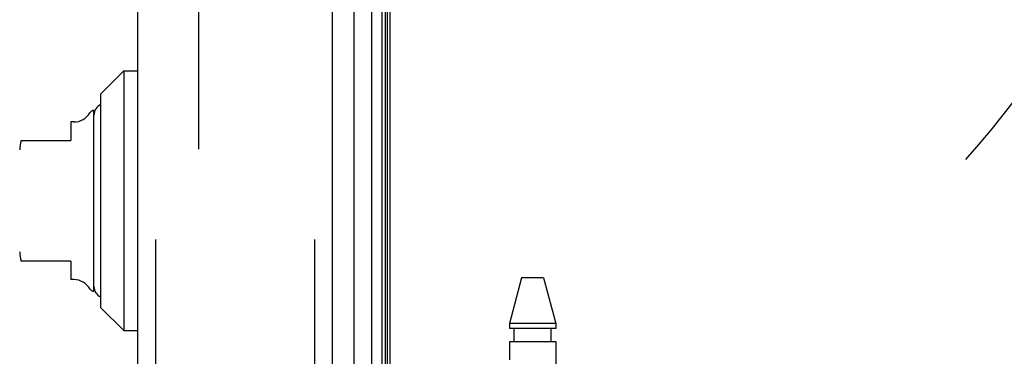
# Model space of a CAD drawing. Header units: inches. Extents: x 0 to 230, y 0 to 149.
# Tile 280 of 285: x 119.4 to 123.57, y 105.44 to 106.87. Entities that reach past the tile are written whole.
import ezdxf

# ---------------------------------------------------------------- set-up
doc = ezdxf.new("R2010")
doc.units = ezdxf.units.IN
doc.header["$LTSCALE"] = 12.648283
doc.header["$MEASUREMENT"] = 0
doc.linetypes.add('HIDDEN', pattern=[0.2, 0.1, -0.1])
doc.layers.get('0').update_dxf_attribs({"linetype": 'CONTINUOUS'})
for name, color, linetype in [('DEFAULT_2', 8, 'HIDDEN'), ('DIMENSIONS', 7, 'CONTINUOUS'), ('LEFTHAND_DOOR_ASSEMBLY', 7, 'CONTINUOUS'), ('RIGHTHAND_DOOR_ASSEMBLY', 7, 'CONTINUOUS')]:
    doc.layers.add(name, color=color, linetype=linetype)
doc.styles.get("Standard").update_dxf_attribs({"font": 'arial.ttf'})
doc.dimstyles.new('DIMSTYLE_1', dxfattribs={"dimtxt": 1.014568, "dimasz": 1.352758, "dimexe": 0.09, "dimexo": 0.07, "dimgap": 0.0375, "dimtad": 0, "dimtih": 1, "dimtoh": 1, "dimzin": 4, "dimdsep": 46, "dimtxsty": 'Standard', "dimblk": '_FILLED', "dimblk1": '_FILLED', "dimblk2": '_FILLED', "dimcen": 0.09, "dimadec": 3, "dimazin": 1, "dimtfac": 1, "dimtdec": 3, "dimtofl": 0, "dimtmove": 0, "dimatfit": 3, "dimldrblk": '_FILLED', "dimfxl": 0, "dimtolj": 1, "dimtzin": 4, "dimarcsym": 0})
doc.dimstyles.new('DIMSTYLE_2', dxfattribs={"dimtxt": 1.014568, "dimasz": 1.352758, "dimexe": 0.09, "dimexo": 0.07, "dimgap": 0.0375, "dimtad": 0, "dimtih": 1, "dimtoh": 1, "dimdec": 0, "dimzin": 4, "dimdsep": 46, "dimtxsty": 'Standard', "dimblk": '_FILLED', "dimblk1": '_FILLED', "dimblk2": '_FILLED', "dimcen": 0.09, "dimadec": 3, "dimazin": 1, "dimtfac": 1, "dimtdec": 3, "dimtofl": 0, "dimtmove": 0, "dimatfit": 3, "dimldrblk": '_FILLED', "dimfxl": 0, "dimtolj": 1, "dimtzin": 4, "dimarcsym": 0})

# ---------------------------------------------------------------- blocks, each defined once
blk = doc.blocks.new('*D11')
at = {"layer": 'DIMENSIONS', "color": 2, "linetype": 'Continuous'}
blk.add_line((122.1382, 108.7439), (125.5703, 108.7439), dxfattribs=at)
for start, end in [(15, 89.802), (-41.9341, 0)]:
    blk.add_arc((120.6562, 108.7439), 3.6966, start, end, dxfattribs=at)
for points in [[(123.4006, 110.8054), (124.2269, 109.7007), (123.8891, 111.0382)], [(124.3728, 107.3645), (124.3529, 108.7439), (123.8407, 107.463)]]:
    blk.add_solid(points, dxfattribs=at)
at = {"layer": 'DIMENSIONS', "color": 2, "linetype": 'Continuous', "insert": (120.669, 112.9478), "char_height": 1.014568, "width": 2.25292, "attachment_point": 2, "line_spacing_factor": 0.9}
blk.add_mtext('15\\fgdt;{\\fgdt;~}', dxfattribs=at)
blk = doc.blocks.new('_FILLED')
at = {"color": 0, "linetype": 'ByBlock'}
blk.add_solid([(0, 0), (-1, 0.2), (-1, -0.2)], dxfattribs=at)
blk = doc.blocks.new('*D12')
at = {"layer": 'DIMENSIONS', "color": 2, "linetype": 'Continuous'}
for p, q in [((120.1223, 108.8479), (115.6254, 108.8479)), ((116.8429, 108.8479), (116.8429, 73.8625)), ((116.8429, 36.8479), (116.8429, 71.8334)), ((120.1333, 36.8479), (115.6254, 36.8479))]:
    blk.add_line(p, q, dxfattribs=at)
at = {"layer": 'DIMENSIONS', "color": 2, "linetype": 'Continuous', "xscale": 1.3527575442, "yscale": 1.3527575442, "zscale": 1.3527575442}
for p, rotation in [((116.8429, 108.8479), 90), ((116.8429, 36.8479), 270)]:
    blk.add_blockref('_FILLED', p, dxfattribs=dict(at, rotation=rotation))
at = {"layer": 'DIMENSIONS', "color": 2, "linetype": 'Continuous', "insert": (116.8429, 73.3552), "char_height": 1.01457, "width": 3.545331, "attachment_point": 2, "line_spacing_factor": 0.9}
blk.add_mtext('72.00', dxfattribs=at)

msp = doc.modelspace()

# ---------------------------------------------------------------- linework, layer by layer
at = {"color": 3, "linetype": 'Continuous'}
msp.add_line((120.9653, 36.9519), (120.9653, 108.7439), dxfattribs=at)
at = {"layer": 'DEFAULT_2', "color": 8, "linetype": 'HIDDEN'}
msp.add_line((120.1527, 107.5824), (120.1527, 38.1135), dxfattribs=at)
at = {"layer": 'LEFTHAND_DOOR_ASSEMBLY', "color": 8, "linetype": 'HIDDEN'}
for p, q in [((119.9703, 108.4629), (119.9703, 37.2329)), ((120.6453, 108.4629), (120.6453, 37.2329))]:
    msp.add_line(p, q, dxfattribs=at)
at = {"layer": 'RIGHTHAND_DOOR_ASSEMBLY', "color": 7, "linetype": 'Continuous'}
for p, q in [((120.8123, 108.4849), (120.8123, 37.2109)), ((120.8875, 37.1826), (120.8875, 108.5133)), ((120.9309, 108.5044), (120.9309, 37.1915)), ((120.9446, 108.4976), (120.9446, 37.1983)), ((120.9534, 108.4952), (120.9534, 37.2006)), ((119.7378, 106.5507), (119.8362, 106.6491)), ((119.8362, 106.6491), (119.8362, 105.5468)), ((119.8362, 106.6491), (119.8953, 106.6491)), ((119.7378, 106.5507), (119.7378, 105.6452)), ((119.7102, 105.7141), (119.7102, 106.4818)), ((119.6118, 106.4326), (119.6118, 106.3538)), ((119.6249, 106.4326), (119.6118, 106.4326)), ((119.402, 106.3538), (119.6118, 106.3538)), ((119.6118, 105.842), (119.402, 105.842)), ((119.6118, 105.842), (119.6118, 105.7633)), ((119.6249, 105.7633), (119.6118, 105.7633)), ((119.7378, 105.6452), (119.8362, 105.5468)), ((119.8362, 105.5468), (119.8953, 105.5468))]:
    msp.add_line(p, q, dxfattribs=at)
at = {"layer": 'RIGHTHAND_DOOR_ASSEMBLY', "color": 3, "linetype": 'Continuous'}
for p, q in [((119.8953, 108.4629), (119.8953, 37.2329)), ((120.7203, 108.4629), (120.7203, 37.2329))]:
    msp.add_line(p, q, dxfattribs=at)
at = {"layer": 'RIGHTHAND_DOOR_ASSEMBLY', "color": 8, "linetype": 'HIDDEN'}
for p, q in [((119.9703, 108.4629), (119.9703, 37.2329)), ((120.6453, 108.4629), (120.6453, 37.2329)), ((121.5228, 105.7709), (121.4713, 105.5769)), ((121.6158, 105.7709), (121.5228, 105.7709)), ((121.6158, 105.7709), (121.6673, 105.5769)), ((121.4713, 105.5769), (121.4713, 105.5559)), ((121.6673, 105.5769), (121.4713, 105.5769)), ((121.6673, 105.5559), (121.4713, 105.5559)), ((121.4908, 105.5009), (121.4908, 105.5559)), ((121.6478, 105.5009), (121.6478, 105.5559)), ((121.6673, 105.5769), (121.6673, 105.5559)), ((121.4713, 105.5009), (121.4713, 105.4224)), ((121.4713, 105.5009), (121.6673, 105.5009)), ((121.6673, 105.5009), (121.6673, 102.6529))]:
    msp.add_line(p, q, dxfattribs=at)
at = {"layer": 'RIGHTHAND_DOOR_ASSEMBLY', "color": 7, "linetype": 'Continuous'}
for centre, radius, start, end in [((119.7102, 106.4621), 0.0197, 89.8854, 150), ((119.7594, 106.4621), 0.0492, 116.1149, 180), ((119.6249, 106.5113), 0.0787, 270, 330), ((119.5134, 106.3145), 0.1181, 160.5253, 180), ((119.5134, 105.8814), 0.1181, 180, 199.4785), ((119.6249, 105.6846), 0.0787, 30, 90), ((119.7102, 105.7338), 0.0197, 210, 270.1146), ((119.7594, 105.7338), 0.0492, 180, 243.8851)]:
    msp.add_arc(centre, radius, start, end, dxfattribs=at)

# ---------------------------------------------------------------- dimensions: what is measured, and where the dimension line sits
at = {"layer": 'DIMENSIONS', "color": 2, "linetype": 'Continuous'}
dim = msp.add_angular_dim_2l(base=(124.3212355, 109.2264473), line1=((122.0312216, 108.743941), (122.0681879, 108.743941)), line2=((124.1235797, 109.6730129), (124.1592864, 109.6825804)), dimstyle='DIMSTYLE_2', dxfattribs=at)
dim.commit()
dim.dimension.update_dxf_attribs({"geometry": '*D11', "text_midpoint": (120.6690088, 112.4405433), "dimtype": 162})
dim = msp.add_linear_dim(base=(116.8429, 108.8479), p1=(120.2033, 36.8479), p2=(120.1923, 108.8479), angle=90, dimstyle='DIMSTYLE_1', dxfattribs=at)
dim.commit()
dim.dimension.update_dxf_attribs({"geometry": '*D12', "text_midpoint": (116.8427, 72.8423), "dimtype": 160})

doc.saveas('drawing.dxf')
